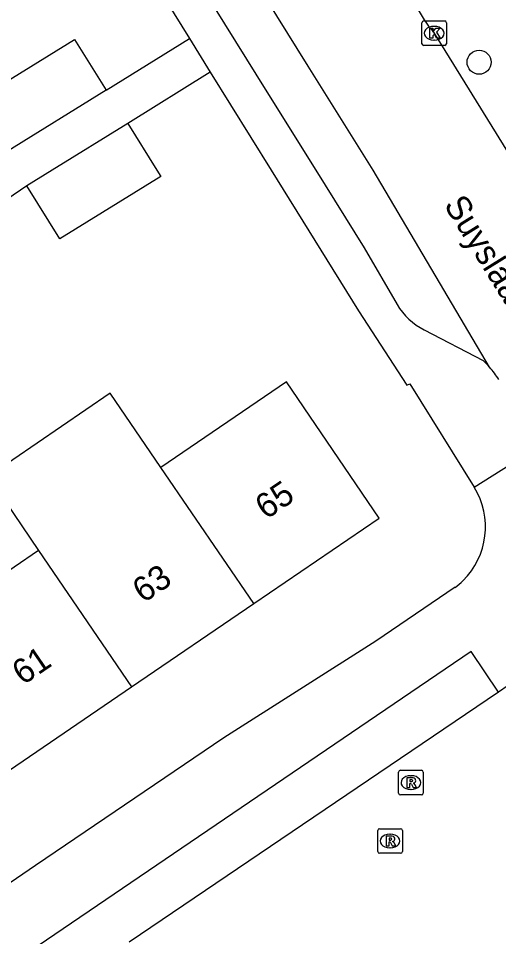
# Model space of a CAD drawing. Extents: x 160037 to 160839, y 385326 to 386441.
# Drawn here: x 160246.58 to 160266.07, y 385968.87 to 386006.17 of the extents above; entities that cross this region are included whole.
import ezdxf

# ---------------------------------------------------------------- set-up
doc = ezdxf.new("R2010")
doc.units = 0
for name, color, linetype in [('IMGEO_Boom', 7, 'Continuous'), ('IMGEO_Kolk', 7, 'Continuous'), ('IMGEO_Openbare_ruimte_label', 7, 'Continuous'), ('IMGEO_Pand', 7, 'Continuous'), ('IMGEO_Pand_nummerreeks', 7, 'Continuous'), ('IMGEO_Rijbaan_lokaal_open', 7, 'Continuous'), ('IMGEO_Rioolput', 7, 'Continuous'), ('IMGEO_Voetpad_open', 7, 'Continuous')]:
    doc.layers.add(name, color=color, linetype=linetype)

msp = doc.modelspace()

# ---------------------------------------------------------------- linework, layer by layer
at = {"layer": 'IMGEO_Boom'}
msp.add_circle((160265.277, 386004.385), 0.489, dxfattribs=at)
at = {"layer": 'IMGEO_Kolk'}
for p, q in [((160263.028, 386006.063), (160263.88, 386006.063)), ((160262.953, 386005.137), (160262.953, 386005.989)), ((160263.441, 386005.843), (160263.466, 386005.843)), ((160263.954, 386005.989), (160263.954, 386005.137)), ((160263.464, 386005.283), (160263.439, 386005.283)), ((160263.88, 386005.063), (160263.028, 386005.063))]:
    msp.add_line(p, q, dxfattribs=at)
for points in [[(160263.028, 386006.063), (160263.88, 386006.063)], [(160262.953, 386005.137), (160262.953, 386005.989)], [(160263.274, 386005.763), (160263.397, 386005.763), (160263.397, 386005.612), (160263.527, 386005.763), (160263.691, 386005.763), (160263.545, 386005.612), (160263.698, 386005.363), (160263.546, 386005.363), (160263.461, 386005.527), (160263.397, 386005.46), (160263.397, 386005.363), (160263.274, 386005.363), (160263.274, 386005.763)], [(160263.954, 386005.989), (160263.954, 386005.137)], [(160263.88, 386005.063), (160263.028, 386005.063)]]:
    msp.add_lwpolyline(points, dxfattribs=at)
for centre, start, end in [((160263.03, 386005.987), 91.552, 178.448), ((160263.03, 386005.987), 91.552, 178.448), ((160263.878, 386005.987), 1.552, 88.448), ((160263.878, 386005.987), 1.552, 88.448), ((160263.03, 386005.139), 181.552, 268.448), ((160263.03, 386005.139), 181.552, 268.448), ((160263.878, 386005.139), 271.552, 358.448), ((160263.878, 386005.139), 271.552, 358.448)]:
    msp.add_arc(centre, 0.0765, start, end, dxfattribs=at)
for centre, major_axis, ratio, start_param, end_param in [((160263.44, 386005.563), (-0.387, 0.002), 0.722429, 4.712389, 7.853982), ((160263.465, 386005.563), (-0.39, 0.002), 0.717154, 1.570796, 4.712389)]:
    msp.add_ellipse(centre, major_axis=major_axis, ratio=ratio, start_param=start_param, end_param=end_param, dxfattribs=at)
at = {"layer": 'IMGEO_Pand'}
for points in [[(160246.125, 386000.76), (160244.845, 386002.826), (160248.858, 386005.313), (160250.138, 386003.246)], [(160250.138, 386003.246), (160246.125, 386000.76)], [(160251.023, 386001.899), (160252.197, 386000), (160252.355, 385999.745), (160248.259, 385997.213), (160246.928, 385999.367)], [(160251.023, 386001.899), (160247.952, 386000), (160246.928, 385999.367)], [(160256.132, 385982.394), (160261.226, 385985.867), (160257.456, 385991.398), (160252.361, 385987.925)], [(160252.361, 385987.925), (160250.308, 385990.937), (160245.35, 385987.556), (160247.403, 385984.545)], [(160256.132, 385982.394), (160252.361, 385987.925)], [(160247.403, 385984.545), (160242.446, 385981.165)], [(160247.403, 385984.545), (160251.174, 385979.014)], [(160251.174, 385979.014), (160256.132, 385982.394)], [(160246.217, 385975.634), (160251.174, 385979.014)]]:
    msp.add_lwpolyline(points, dxfattribs=at)
at = {"layer": 'IMGEO_Rijbaan_lokaal_open'}
for points in [[(160265.703, 385991.996), (160260.98, 386000), (160258.344, 386004.227), (160247.407, 386021.819)], [(160263.427, 386005.605), (160266.892, 386000), (160271.474, 385992.44), (160272.127, 385991.391)], [(160266.843, 385979.339), (160266.061, 385978.794)], [(160266.061, 385978.794), (160251.076, 385968.648)]]:
    msp.add_lwpolyline(points, dxfattribs=at)
for centre, radius, start, end in [((160267.241, 386008.865), 5.018, 191.8246, 220.5225), ((160262.396, 385989.121), 4.382, 32.883, 41.0045)]:
    msp.add_arc(centre, radius, start, end, dxfattribs=at)
at = {"layer": 'IMGEO_Rioolput'}
for p, q in [((160262.008, 385974.698), (160262.008, 385975.55)), ((160262.083, 385975.624), (160262.935, 385975.624)), ((160263.009, 385975.55), (160263.009, 385974.698)), ((160262.496, 385975.404), (160262.521, 385975.404)), ((160262.519, 385974.844), (160262.494, 385974.844)), ((160262.935, 385974.624), (160262.083, 385974.624)), ((160261.237, 385973.252), (160262.089, 385973.252)), ((160261.162, 385972.326), (160261.162, 385973.178)), ((160261.65, 385973.032), (160261.675, 385973.032)), ((160262.163, 385973.178), (160262.163, 385972.326)), ((160261.673, 385972.472), (160261.648, 385972.472)), ((160262.089, 385972.252), (160261.237, 385972.252))]:
    msp.add_line(p, q, dxfattribs=at)
for points in [[(160262.008, 385974.698), (160262.008, 385975.55)], [(160262.083, 385975.624), (160262.935, 385975.624)], [(160263.009, 385975.55), (160263.009, 385974.698)], [(160262.597, 385975.322), (160262.345, 385975.324), (160262.345, 385974.924)], [(160262.345, 385974.924), (160262.469, 385974.924), (160262.469, 385975.086), (160262.48, 385975.086)], [(160262.523, 385975.243), (160262.469, 385975.243), (160262.469, 385975.162)], [(160262.469, 385975.162), (160262.521, 385975.162)], [(160262.527, 385975.057), (160262.598, 385974.924), (160262.738, 385974.924), (160262.673, 385975.05)], [(160262.935, 385974.624), (160262.083, 385974.624)], [(160261.237, 385973.252), (160262.089, 385973.252)], [(160261.162, 385972.326), (160261.162, 385973.178)], [(160261.751, 385972.95), (160261.499, 385972.952), (160261.499, 385972.552)], [(160261.677, 385972.871), (160261.623, 385972.871), (160261.623, 385972.79)], [(160262.163, 385973.178), (160262.163, 385972.326)], [(160261.499, 385972.552), (160261.623, 385972.552), (160261.623, 385972.714), (160261.634, 385972.714)], [(160261.623, 385972.79), (160261.675, 385972.79)], [(160261.681, 385972.685), (160261.752, 385972.552), (160261.892, 385972.552), (160261.827, 385972.678)], [(160262.089, 385972.252), (160261.237, 385972.252)]]:
    msp.add_lwpolyline(points, dxfattribs=at)
for centre, radius, start, end in [((160262.085, 385975.548), 0.0765, 91.552, 178.448), ((160262.085, 385975.548), 0.0765, 91.552, 178.448), ((160262.933, 385975.548), 0.0765, 1.552, 88.448), ((160262.933, 385975.548), 0.0765, 1.552, 88.448), ((160262.479, 385975.033), 0.0533, 26.0293, 88.6989), ((160262.505, 385975.351), 0.19, 274.7715, 282.9687), ((160262.529, 385975.147), 0.0964, 77.0061, 93.1865), ((160262.543, 385975.204), 0.0378, 276.6634, 79.6772), ((160262.596, 385975.212), 0.109, 350.3612, 89.416), ((160262.594, 385975.212), 0.112, 277.5842, 350.9817), ((160262.578, 385974.997), 0.108, 29.5134, 73.7905), ((160262.085, 385974.7), 0.0765, 181.552, 268.448), ((160262.085, 385974.7), 0.0765, 181.552, 268.448), ((160262.933, 385974.7), 0.0765, 271.552, 358.448), ((160262.933, 385974.7), 0.0765, 271.552, 358.448), ((160261.239, 385973.176), 0.0765, 91.552, 178.448), ((160261.239, 385973.176), 0.0765, 91.552, 178.448), ((160262.087, 385973.176), 0.0765, 1.552, 88.448), ((160262.087, 385973.176), 0.0765, 1.552, 88.448), ((160261.683, 385972.775), 0.0964, 77.0061, 93.1865), ((160261.697, 385972.832), 0.0378, 276.6634, 79.6772), ((160261.75, 385972.84), 0.109, 350.3612, 89.416), ((160261.633, 385972.661), 0.0533, 26.0293, 88.6989), ((160261.659, 385972.979), 0.19, 274.7715, 282.9687), ((160261.748, 385972.84), 0.112, 277.5842, 350.9817), ((160261.732, 385972.625), 0.108, 29.5134, 73.7905), ((160261.239, 385972.328), 0.0765, 181.552, 268.448), ((160261.239, 385972.328), 0.0765, 181.552, 268.448), ((160262.087, 385972.328), 0.0765, 271.552, 358.448), ((160262.087, 385972.328), 0.0765, 271.552, 358.448)]:
    msp.add_arc(centre, radius, start, end, dxfattribs=at)
for centre, major_axis, ratio, start_param, end_param in [((160262.495, 385975.124), (-0.387, 0.002), 0.722429, 4.712389, 7.853982), ((160262.52, 385975.124), (-0.39, 0.002), 0.717154, 1.570796, 4.712389), ((160261.649, 385972.752), (-0.387, 0.002), 0.722429, 4.712389, 7.853982), ((160261.674, 385972.752), (-0.39, 0.002), 0.717154, 1.570796, 4.712389)]:
    msp.add_ellipse(centre, major_axis=major_axis, ratio=ratio, start_param=start_param, end_param=end_param, dxfattribs=at)
at = {"layer": 'IMGEO_Voetpad_open'}
for points in [[(160242.761, 386022.685), (160253.52, 386005.344)], [(160247.388, 386018.111), (160256.668, 386003.183), (160258.653, 386000), (160260.614, 385996.846), (160261.948, 385994.543)], [(160250.138, 386003.246), (160253.52, 386005.344)], [(160253.52, 386005.344), (160254.37, 386003.975)], [(160254.37, 386003.975), (160251.023, 386001.899)], [(160254.37, 386003.975), (160256.836, 386000), (160260.377, 385994.292), (160262.346, 385991.267), (160262.461, 385991.324), (160265.082, 385987.119)], [(160246.928, 385999.367), (160244.439, 385997.678)], [(160263.052, 385993.513), (160265.439, 385992.273)], [(160265.082, 385987.119), (160267.741, 385988.807)], [(160264.308, 385983.056), (160261.085, 385980.868), (160254.916, 385976.945), (160247.282, 385971.758), (160236.67, 385964.494), (160214.635, 385949.59), (160203.647, 385941.929)], [(160266.061, 385978.794), (160264.949, 385980.444), (160262.504, 385978.781), (160248.06, 385968.959), (160205.48, 385939.962), (160206.621, 385938.346)]]:
    msp.add_lwpolyline(points, dxfattribs=at)
for centre, radius, start, end in [((160264.247, 385995.901), 2.67, 210.5629, 243.4092), ((160262.172, 385988.895), 4.699, 41.2901, 45.9569), ((160262.457, 385985.513), 3.078, 314.6641, 31.454), ((160262.313, 385985.694), 3.308, 307.0971, 314.2263)]:
    msp.add_arc(centre, radius, start, end, dxfattribs=at)

# ---------------------------------------------------------------- texts
at = {"layer": 'IMGEO_Openbare_ruimte_label'}
msp.add_text('Suyslaan', height=1, rotation=301.8778, dxfattribs=at).set_placement((160263.824, 385998.587))
at = {"layer": 'IMGEO_Pand_nummerreeks'}
for s, rotation, p in [('65', 34.284, (160256.633, 385985.787)), ('63', 34.2858, (160251.653, 385982.392)), ('61', 34.284, (160246.767, 385979.059))]:
    msp.add_text(s, height=1, rotation=rotation, dxfattribs=at).set_placement(p)

doc.saveas('drawing.dxf')
